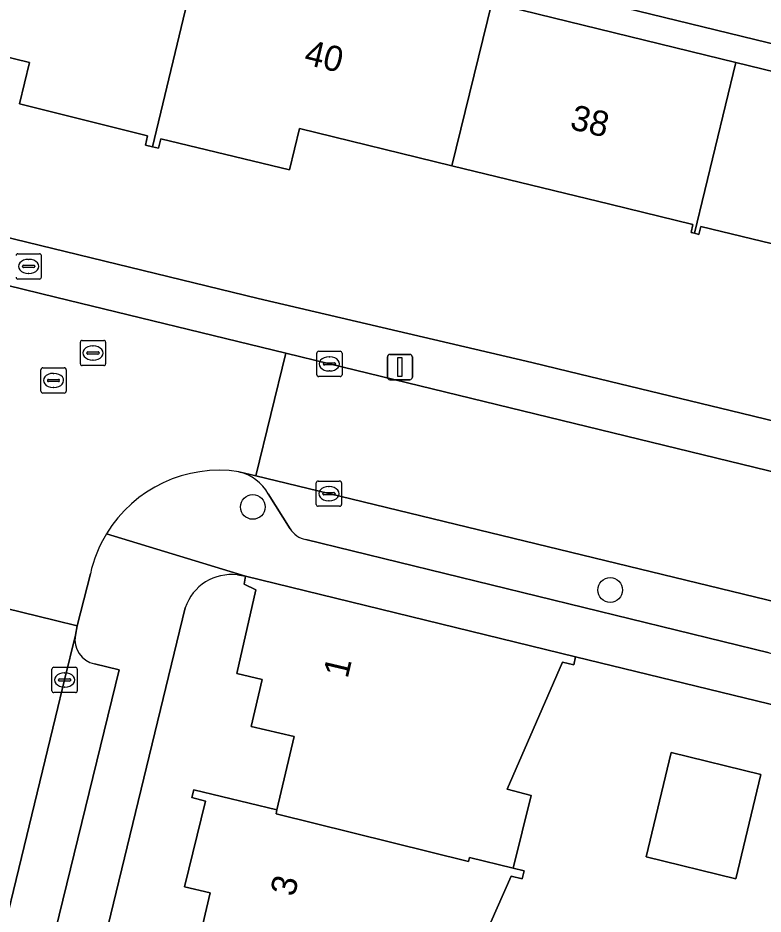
# Model space of a CAD drawing. Extents: x 163266 to 164362, y 381528 to 382286.
# Drawn here: x 163998.51 to 164028, y 382172.66 to 382208.12 of the extents above; entities that cross this region are included whole.
import ezdxf

# ---------------------------------------------------------------- set-up
doc = ezdxf.new("R2010")
doc.units = 0
for name, color, linetype in [('IMGEO_Boom', 7, 'Continuous'), ('IMGEO_Brandkraan', 7, 'Continuous'), ('IMGEO_Erf', 7, 'Continuous'), ('IMGEO_Kolk', 7, 'Continuous'), ('IMGEO_Lichtmast', 7, 'Continuous'), ('IMGEO_Loofbos', 7, 'Continuous'), ('IMGEO_Muur', 7, 'Continuous'), ('IMGEO_Pand', 7, 'Continuous'), ('IMGEO_Pand_nummerreeks', 7, 'Continuous'), ('IMGEO_Parkeervlak_open', 7, 'Continuous'), ('IMGEO_Rijbaan_lokaal_open', 7, 'Continuous'), ('IMGEO_Rioolput', 7, 'Continuous'), ('IMGEO_Voetpad_open', 7, 'Continuous')]:
    doc.layers.add(name, color=color, linetype=linetype)

msp = doc.modelspace()

# ---------------------------------------------------------------- linework, layer by layer
at = {"layer": 'IMGEO_Boom'}
for centre in [(164007.807, 382188.77), (164021.95, 382185.483)]:
    msp.add_circle(centre, 0.489, dxfattribs=at)
at = {"layer": 'IMGEO_Brandkraan'}
for p, q in [((163998.511, 382198.788), (163999.363, 382198.788)), ((163998.924, 382198.568), (163998.949, 382198.568)), ((163999.437, 382198.714), (163999.437, 382197.862)), ((163998.695, 382198.282), (163998.695, 382198.294)), ((163999.133, 382198.245), (163998.735, 382198.245)), ((163998.738, 382198.331), (163999.136, 382198.331)), ((163999.179, 382198.294), (163999.179, 382198.282)), ((163999.363, 382197.788), (163998.511, 382197.788)), ((163998.947, 382198.008), (163998.922, 382198.008))]:
    msp.add_line(p, q, dxfattribs=at)
for points in [[(163998.511, 382198.788), (163999.363, 382198.788)], [(163999.437, 382198.714), (163999.437, 382197.862)], [(163999.363, 382197.788), (163998.511, 382197.788)]]:
    msp.add_lwpolyline(points, dxfattribs=at)
for centre, radius, start, end in [((163998.513, 382198.712), 0.0765, 91.552, 178.448), ((163998.513, 382198.712), 0.0765, 91.552, 178.448), ((163999.361, 382198.712), 0.0765, 1.552, 88.448), ((163999.361, 382198.712), 0.0765, 1.552, 88.448), ((163998.735, 382198.291), 0.0403, 85.8775, 175.7526), ((163998.732, 382198.281), 0.0366, 178.938, 274.7102), ((163999.136, 382198.288), 0.043, 264.8664, 352.4533), ((163999.14, 382198.293), 0.0386, 1.7309, 96.639), ((163998.513, 382197.864), 0.0765, 181.552, 268.448), ((163998.513, 382197.864), 0.0765, 181.552, 268.448), ((163999.361, 382197.864), 0.0765, 271.552, 358.448), ((163999.361, 382197.864), 0.0765, 271.552, 358.448)]:
    msp.add_arc(centre, radius, start, end, dxfattribs=at)
for centre, major_axis, ratio, start_param, end_param in [((163998.923, 382198.288), (-0.387, 0.002), 0.722429, 4.712389, 7.853982), ((163998.948, 382198.288), (-0.39, 0.002), 0.717154, 1.570796, 4.712389)]:
    msp.add_ellipse(centre, major_axis=major_axis, ratio=ratio, start_param=start_param, end_param=end_param, dxfattribs=at)
at = {"layer": 'IMGEO_Erf'}
for points in [[(164134.264, 382181.264), (164033.312, 382205.891), (164000, 382214.018), (163852.505, 382250)], [(163933.121, 382229.239), (163944.503, 382226.463), (163955.906, 382223.681), (163965.552, 382221.329), (163975.216, 382218.972), (163984.873, 382216.624), (163994.487, 382214.272), (164000, 382212.927), (164005.87, 382211.495), (164017.273, 382208.714), (164026.918, 382206.362), (164036.553, 382204.012), (164046.218, 382201.655), (164055.863, 382199.302), (164067.246, 382196.526)], [(163935.971, 382214.573), (163946.731, 382211.952), (163957.504, 382209.43), (163958.965, 382209.088), (163965.796, 382207.433), (163967.253, 382207.075), (163976.823, 382204.721), (163978.28, 382204.363), (163985.122, 382202.707), (163997.333, 382199.623), (164008.014, 382197.021), (164009.651, 382196.637), (164018.856, 382194.48), (164020.313, 382194.125), (164027.135, 382192.479), (164028.592, 382192.123), (164038.165, 382189.784), (164039.622, 382189.428), (164046.455, 382187.759), (164047.909, 382187.392), (164058.705, 382184.67), (164069.384, 382182.068)], [(164028.752, 382199.085), (164025.538, 382199.869), (164025.461, 382199.557), (164025.282, 382199.601), (164025.149, 382199.633), (164025.225, 382199.944), (164021.934, 382200.747), (164015.677, 382202.273), (164009.654, 382203.742), (164009.255, 382202.107), (164004.163, 382203.337), (164004.081, 382202.966), (164003.831, 382203.026), (164003.561, 382203.091), (164003.643, 382203.462), (164000, 382204.363), (163998.571, 382204.716), (163998.97, 382206.357), (163992.963, 382207.819)], [(164005.681, 382171.642), (164006.125, 382173.498), (164005.109, 382173.741), (164005.93, 382177.131), (164005.39, 382177.273), (164005.468, 382177.575), (164008.762, 382176.779), (164009.448, 382179.683), (164007.743, 382180.087), (164008.182, 382181.939), (164007.169, 382182.179), (164007.93, 382185.491), (164007.459, 382185.714), (164007.521, 382186.025), (164007.2, 382186.077)], [(164005.136, 382184.782), (164000, 382163.638)], [(164039.275, 382172.395), (164039.608, 382177.876), (164039.171, 382177.983), (164039.249, 382178.295), (164020.573, 382182.844), (164020.506, 382182.524), (164020.069, 382182.631), (164017.879, 382177.606), (164018.818, 382177.357), (164018.108, 382174.473), (164018.543, 382174.366), (164018.466, 382174.055), (164018.029, 382174.164), (164015.811, 382169.146)]]:
    msp.add_lwpolyline(points, dxfattribs=at)
msp.add_lwpolyline([(164023.379, 382174.93), (164024.37, 382179.053), (164027.918, 382178.178), (164026.927, 382174.055)], close=True, dxfattribs=at)
msp.add_arc((164006.954, 382184.177), 1.916, 82.628, 161.5822, dxfattribs=at)
at = {"layer": 'IMGEO_Kolk'}
for p, q in [((164010.414, 382194.93), (164011.266, 382194.93)), ((164010.339, 382194.004), (164010.339, 382194.856)), ((164010.827, 382194.71), (164010.852, 382194.71)), ((164011.34, 382194.856), (164011.34, 382194.004)), ((164010.598, 382194.424), (164010.598, 382194.436)), ((164011.036, 382194.387), (164010.638, 382194.387)), ((164010.641, 382194.473), (164011.039, 382194.473)), ((164011.082, 382194.436), (164011.082, 382194.424)), ((164011.266, 382193.93), (164010.414, 382193.93)), ((164010.85, 382194.15), (164010.825, 382194.15)), ((164010.317, 382188.87), (164010.317, 382189.722)), ((164010.392, 382189.796), (164011.244, 382189.796)), ((164010.805, 382189.576), (164010.83, 382189.576)), ((164011.318, 382189.722), (164011.318, 382188.87)), ((164010.576, 382189.29), (164010.576, 382189.302)), ((164011.014, 382189.253), (164010.616, 382189.253)), ((164010.619, 382189.339), (164011.017, 382189.339)), ((164011.06, 382189.302), (164011.06, 382189.29)), ((164010.828, 382189.016), (164010.803, 382189.016)), ((164011.244, 382188.796), (164010.392, 382188.796)), ((163999.858, 382181.498), (163999.858, 382182.35)), ((163999.933, 382182.424), (164000.785, 382182.424)), ((164000.346, 382182.204), (164000.371, 382182.204)), ((164000.859, 382182.35), (164000.859, 382181.498)), ((164000.117, 382181.918), (164000.117, 382181.93)), ((164000.555, 382181.881), (164000.157, 382181.881)), ((164000.16, 382181.967), (164000.558, 382181.967)), ((164000.601, 382181.93), (164000.601, 382181.918)), ((164000.785, 382181.424), (163999.933, 382181.424)), ((164000.369, 382181.644), (164000.344, 382181.644))]:
    msp.add_line(p, q, dxfattribs=at)
for points in [[(164010.414, 382194.93), (164011.266, 382194.93)], [(164010.339, 382194.004), (164010.339, 382194.856)], [(164011.34, 382194.856), (164011.34, 382194.004)], [(164011.266, 382193.93), (164010.414, 382193.93)], [(164010.317, 382188.87), (164010.317, 382189.722)], [(164010.392, 382189.796), (164011.244, 382189.796)], [(164011.318, 382189.722), (164011.318, 382188.87)], [(164011.244, 382188.796), (164010.392, 382188.796)], [(163999.858, 382181.498), (163999.858, 382182.35)], [(163999.933, 382182.424), (164000.785, 382182.424)], [(164000.859, 382182.35), (164000.859, 382181.498)], [(164000.785, 382181.424), (163999.933, 382181.424)]]:
    msp.add_lwpolyline(points, dxfattribs=at)
for centre, radius, start, end in [((164010.416, 382194.854), 0.0765, 91.552, 178.448), ((164010.416, 382194.854), 0.0765, 91.552, 178.448), ((164011.264, 382194.854), 0.0765, 1.552, 88.448), ((164011.264, 382194.854), 0.0765, 1.552, 88.448), ((164010.638, 382194.433), 0.0403, 85.8775, 175.7526), ((164010.635, 382194.423), 0.0366, 178.938, 274.7102), ((164011.039, 382194.43), 0.043, 264.8664, 352.4533), ((164011.043, 382194.435), 0.0386, 1.7309, 96.639), ((164010.416, 382194.006), 0.0765, 181.552, 268.448), ((164010.416, 382194.006), 0.0765, 181.552, 268.448), ((164011.264, 382194.006), 0.0765, 271.552, 358.448), ((164011.264, 382194.006), 0.0765, 271.552, 358.448), ((164010.394, 382189.72), 0.0765, 91.552, 178.448), ((164010.394, 382189.72), 0.0765, 91.552, 178.448), ((164011.242, 382189.72), 0.0765, 1.552, 88.448), ((164011.242, 382189.72), 0.0765, 1.552, 88.448), ((164010.616, 382189.299), 0.0403, 85.8775, 175.7526), ((164010.613, 382189.289), 0.0366, 178.938, 274.7102), ((164011.017, 382189.296), 0.043, 264.8664, 352.4533), ((164011.021, 382189.301), 0.0386, 1.7309, 96.639), ((164010.394, 382188.872), 0.0765, 181.552, 268.448), ((164010.394, 382188.872), 0.0765, 181.552, 268.448), ((164011.242, 382188.872), 0.0765, 271.552, 358.448), ((164011.242, 382188.872), 0.0765, 271.552, 358.448), ((163999.935, 382182.348), 0.0765, 91.552, 178.448), ((163999.935, 382182.348), 0.0765, 91.552, 178.448), ((164000.783, 382182.348), 0.0765, 1.552, 88.448), ((164000.783, 382182.348), 0.0765, 1.552, 88.448), ((164000.157, 382181.927), 0.0403, 85.8775, 175.7526), ((164000.154, 382181.917), 0.0366, 178.938, 274.7102), ((164000.558, 382181.924), 0.043, 264.8664, 352.4533), ((164000.562, 382181.929), 0.0386, 1.7309, 96.639), ((163999.935, 382181.5), 0.0765, 181.552, 268.448), ((163999.935, 382181.5), 0.0765, 181.552, 268.448), ((164000.783, 382181.5), 0.0765, 271.552, 358.448), ((164000.783, 382181.5), 0.0765, 271.552, 358.448)]:
    msp.add_arc(centre, radius, start, end, dxfattribs=at)
for centre, major_axis, ratio, start_param, end_param in [((164010.826, 382194.43), (-0.387, 0.002), 0.722429, 4.712389, 7.853982), ((164010.851, 382194.43), (-0.39, 0.002), 0.717154, 1.570796, 4.712389), ((164010.804, 382189.296), (-0.387, 0.002), 0.722429, 4.712389, 7.853982), ((164010.829, 382189.296), (-0.39, 0.002), 0.717154, 1.570796, 4.712389), ((164000.345, 382181.924), (-0.387, 0.002), 0.722429, 4.712389, 7.853982), ((164000.37, 382181.924), (-0.39, 0.002), 0.717154, 1.570796, 4.712389)]:
    msp.add_ellipse(centre, major_axis=major_axis, ratio=ratio, start_param=start_param, end_param=end_param, dxfattribs=at)
at = {"layer": 'IMGEO_Lichtmast'}
for p, q in [((164013.131, 382193.904), (164013.131, 382194.704)), ((164013.131, 382194.704), (164013.131, 382193.904)), ((164013.231, 382194.804), (164014.021, 382194.804)), ((164014.021, 382194.804), (164013.231, 382194.804)), ((164014.121, 382194.704), (164014.121, 382193.904)), ((164014.121, 382193.904), (164014.121, 382194.704)), ((164014.021, 382193.804), (164013.231, 382193.804)), ((164013.231, 382193.804), (164014.021, 382193.804))]:
    msp.add_line(p, q, dxfattribs=at)
msp.add_lwpolyline([(164013.551, 382194.679), (164013.701, 382194.679), (164013.701, 382193.929), (164013.551, 382193.929), (164013.551, 382194.679)], dxfattribs=at)
for centre, start, end in [((164013.231, 382194.704), 90, 180), ((164013.231, 382194.704), 90, 180), ((164014.021, 382194.704), 0, 90), ((164014.021, 382194.704), 360, 90), ((164013.231, 382193.904), 180, 270), ((164013.231, 382193.904), 180, 270), ((164014.021, 382193.904), 270, 0), ((164014.021, 382193.904), 270, 0)]:
    msp.add_arc(centre, 0.1, start, end, dxfattribs=at)
at = {"layer": 'IMGEO_Loofbos'}
msp.add_lwpolyline([(163817.409, 382251.574), (163819.3, 382251.045), (163819.962, 382253.749), (163820.909, 382257.71), (163830.652, 382255.331), (163852.505, 382250), (164000, 382214.018), (164033.312, 382205.891), (164134.264, 382181.264), (164140.582, 382179.712)], dxfattribs=at)
at = {"layer": 'IMGEO_Muur'}
for points in [[(164009.651, 382196.637), (164008.014, 382197.021)], [(164018.856, 382194.48), (164009.651, 382196.637)], [(164039.249, 382178.295), (164020.573, 382182.844)]]:
    msp.add_lwpolyline(points, dxfattribs=at)
at = {"layer": 'IMGEO_Pand'}
for points in [[(164005.87, 382211.495), (164000, 382212.927), (163994.487, 382214.272), (163992.963, 382207.819), (163998.97, 382206.357), (163998.571, 382204.716), (164000, 382204.363), (164003.643, 382203.462), (164003.561, 382203.091), (164003.831, 382203.026)], [(164005.87, 382211.495), (164003.831, 382203.026), (164004.081, 382202.966), (164004.163, 382203.337), (164009.255, 382202.107), (164009.654, 382203.742), (164015.677, 382202.273), (164017.273, 382208.714)], [(164017.273, 382208.714), (164015.677, 382202.273), (164021.934, 382200.747), (164025.225, 382199.944), (164025.149, 382199.633), (164025.282, 382199.601), (164026.918, 382206.362)], [(164035.002, 382197.561), (164036.553, 382204.012), (164026.918, 382206.362), (164025.282, 382199.601), (164025.461, 382199.557), (164025.538, 382199.869), (164028.752, 382199.085)], [(164020.069, 382182.631), (164020.506, 382182.524), (164020.573, 382182.844), (164007.521, 382186.025), (164007.459, 382185.714), (164007.93, 382185.491), (164007.169, 382182.179), (164008.182, 382181.939), (164007.743, 382180.087), (164009.448, 382179.683), (164008.762, 382176.779), (164008.725, 382176.623), (164016.34, 382174.745), (164016.378, 382174.9), (164018.108, 382174.473), (164018.818, 382177.357), (164017.879, 382177.606)], [(164023.379, 382174.93), (164026.927, 382174.055), (164027.918, 382178.178), (164024.37, 382179.053)], [(164018.029, 382174.164), (164018.466, 382174.055), (164018.543, 382174.366), (164018.108, 382174.473), (164016.378, 382174.9), (164016.34, 382174.745), (164008.725, 382176.623), (164008.762, 382176.779), (164005.468, 382177.575), (164005.39, 382177.273), (164005.93, 382177.131), (164005.109, 382173.741), (164006.125, 382173.498), (164005.681, 382171.642), (164007.391, 382171.233), (164006.695, 382168.321), (164006.658, 382168.165), (164014.268, 382166.291), (164014.306, 382166.446), (164015.014, 382169.341), (164015.811, 382169.146)]]:
    msp.add_lwpolyline(points, close=True, dxfattribs=at)
at = {"layer": 'IMGEO_Parkeervlak_open'}
for points in [[(164053.294, 382178.917), (164051.662, 382179.351), (164028.586, 382184.982), (164010.818, 382189.298), (164007.933, 382190.004), (164007.259, 382190.162)], [(164008.418, 382189.29), (164009.286, 382187.905)], [(164009.899, 382187.477), (164028.244, 382182.998), (164050.035, 382177.688)], [(164000.785, 382183.699), (164000.358, 382181.925), (164000, 382180.452), (163996.467, 382165.917), (163996.272, 382165.101), (163998.191, 382164.613), (164000, 382172.02), (164002.517, 382182.327), (164001.548, 382182.559)]]:
    msp.add_lwpolyline(points, dxfattribs=at)
for centre, radius, start, end in [((164006.838, 382188.396), 1.816, 29.5042, 76.5822), ((164010.083, 382188.394), 0.935, 211.5193, 258.6347), ((164001.748, 382183.518), 0.98, 169.3828, 258.2058)]:
    msp.add_arc(centre, radius, start, end, dxfattribs=at)
at = {"layer": 'IMGEO_Rijbaan_lokaal_open'}
for points in [[(164009.119, 382194.852), (164000, 382197.076), (163993.571, 382198.644), (163992.414, 382193.784), (163993.144, 382193.625)], [(164007.259, 382190.162), (164007.933, 382190.004), (164009.119, 382194.852)], [(163996.424, 382187.117), (163995.998, 382185.255), (164000, 382184.28), (164000.857, 382184.071), (164001.377, 382186.118)]]:
    msp.add_lwpolyline(points, dxfattribs=at)
for points in [[(164053.294, 382178.917), (164054.512, 382183.806), (164051.633, 382184.501), (164030.724, 382189.597), (164010.84, 382194.429), (164009.119, 382194.852), (164007.933, 382190.004), (164010.818, 382189.298), (164028.586, 382184.982), (164051.662, 382179.351)], [(163987.167, 382149.079), (163992.073, 382147.878), (163992.131, 382148.084), (163993.185, 382152.428), (163994.157, 382156.433), (163996.272, 382165.101), (163996.467, 382165.917), (164000, 382180.452), (164000.358, 382181.925), (164000.785, 382183.699), (164000.857, 382184.071), (164000, 382184.28), (163995.998, 382185.255), (163995.905, 382184.866), (163995.534, 382183.397), (163991.629, 382167.364), (163991.364, 382166.35)]]:
    msp.add_lwpolyline(points, close=True, dxfattribs=at)
for centre, radius, start, end in [((164006.474, 382185.004), 5.217, 81.3447, 148.7584), ((164006.471, 382185.006), 5.214, 148.7619, 167.685)]:
    msp.add_arc(centre, radius, start, end, dxfattribs=at)
at = {"layer": 'IMGEO_Rioolput'}
for p, q in [((164000.981, 382194.436), (164000.981, 382195.288)), ((164001.056, 382195.362), (164001.908, 382195.362)), ((164001.982, 382195.288), (164001.982, 382194.436)), ((164001.24, 382194.856), (164001.24, 382194.868)), ((164001.283, 382194.905), (164001.681, 382194.905)), ((164001.469, 382195.142), (164001.494, 382195.142)), ((164001.724, 382194.868), (164001.724, 382194.856)), ((164001.678, 382194.819), (164001.28, 382194.819)), ((164001.492, 382194.582), (164001.467, 382194.582)), ((163999.419, 382193.348), (163999.419, 382194.2)), ((163999.494, 382194.274), (164000.346, 382194.274)), ((164000.42, 382194.2), (164000.42, 382193.348)), ((164001.908, 382194.362), (164001.056, 382194.362)), ((163999.721, 382193.817), (164000.119, 382193.817)), ((163999.907, 382194.054), (163999.932, 382194.054)), ((163999.678, 382193.768), (163999.678, 382193.78)), ((164000.116, 382193.731), (163999.718, 382193.731)), ((163999.93, 382193.494), (163999.905, 382193.494)), ((164000.162, 382193.78), (164000.162, 382193.768)), ((164000.346, 382193.274), (163999.494, 382193.274))]:
    msp.add_line(p, q, dxfattribs=at)
for points in [[(164000.981, 382194.436), (164000.981, 382195.288)], [(164001.056, 382195.362), (164001.908, 382195.362)], [(164001.982, 382195.288), (164001.982, 382194.436)], [(163999.419, 382193.348), (163999.419, 382194.2)], [(163999.494, 382194.274), (164000.346, 382194.274)], [(164000.42, 382194.2), (164000.42, 382193.348)], [(164001.908, 382194.362), (164001.056, 382194.362)], [(164000.346, 382193.274), (163999.494, 382193.274)]]:
    msp.add_lwpolyline(points, dxfattribs=at)
for centre, radius, start, end in [((164001.058, 382195.286), 0.0765, 91.552, 178.448), ((164001.058, 382195.286), 0.0765, 91.552, 178.448), ((164001.906, 382195.286), 0.0765, 1.552, 88.448), ((164001.906, 382195.286), 0.0765, 1.552, 88.448), ((164001.28, 382194.865), 0.0403, 85.8775, 175.7526), ((164001.685, 382194.867), 0.0386, 1.7309, 96.639), ((164001.277, 382194.855), 0.0366, 178.938, 274.7102), ((164001.681, 382194.862), 0.043, 264.8664, 352.4533), ((163999.496, 382194.198), 0.0765, 91.552, 178.448), ((163999.496, 382194.198), 0.0765, 91.552, 178.448), ((164000.344, 382194.198), 0.0765, 1.552, 88.448), ((164000.344, 382194.198), 0.0765, 1.552, 88.448), ((164001.058, 382194.438), 0.0765, 181.552, 268.448), ((164001.058, 382194.438), 0.0765, 181.552, 268.448), ((164001.906, 382194.438), 0.0765, 271.552, 358.448), ((164001.906, 382194.438), 0.0765, 271.552, 358.448), ((163999.718, 382193.777), 0.0403, 85.8775, 175.7526), ((164000.123, 382193.779), 0.0386, 1.7309, 96.639), ((163999.715, 382193.767), 0.0366, 178.938, 274.7102), ((164000.119, 382193.774), 0.043, 264.8664, 352.4533), ((163999.496, 382193.35), 0.0765, 181.552, 268.448), ((163999.496, 382193.35), 0.0765, 181.552, 268.448), ((164000.344, 382193.35), 0.0765, 271.552, 358.448), ((164000.344, 382193.35), 0.0765, 271.552, 358.448)]:
    msp.add_arc(centre, radius, start, end, dxfattribs=at)
for centre, major_axis, ratio, start_param, end_param in [((164001.468, 382194.862), (-0.387, 0.002), 0.722429, 4.712389, 7.853982), ((164001.493, 382194.862), (-0.39, 0.002), 0.717154, 1.570796, 4.712389), ((163999.906, 382193.774), (-0.387, 0.002), 0.722429, 4.712389, 7.853982), ((163999.931, 382193.774), (-0.39, 0.002), 0.717154, 1.570796, 4.712389)]:
    msp.add_ellipse(centre, major_axis=major_axis, ratio=ratio, start_param=start_param, end_param=end_param, dxfattribs=at)
at = {"layer": 'IMGEO_Voetpad_open'}
for points in [[(163932.888, 382213.459), (163947.637, 382209.835), (163951.868, 382208.832), (163970.464, 382204.278), (163992.893, 382198.806), (163993.571, 382198.644), (164000, 382197.076), (164009.119, 382194.852), (164010.84, 382194.429), (164030.724, 382189.597), (164051.633, 382184.501), (164054.512, 382183.806), (164071.318, 382179.688), (164074.461, 382178.912), (164093.411, 382174.302), (164114.312, 382169.171), (164121.017, 382167.561), (164121.171, 382168.134)], [(164120.079, 382169.717), (164107.813, 382172.789), (164100.999, 382174.463), (164099.541, 382174.816), (164089.97, 382177.138), (164088.512, 382177.491), (164081.698, 382179.165), (164080.238, 382179.509), (164069.384, 382182.068), (164058.705, 382184.67), (164047.909, 382187.392), (164046.455, 382187.759), (164039.622, 382189.428), (164038.165, 382189.784), (164028.592, 382192.123), (164027.135, 382192.479), (164020.313, 382194.125), (164018.856, 382194.48), (164009.651, 382196.637), (164008.014, 382197.021), (163997.333, 382199.623)], [(164009.286, 382187.905), (164008.418, 382189.29)], [(164002.013, 382187.71), (164007.521, 382186.025), (164020.573, 382182.844), (164039.249, 382178.295), (164052.312, 382175.11), (164052.486, 382175.086), (164057.92, 382173.922)], [(164007.2, 382186.077), (164007.521, 382186.025), (164002.013, 382187.71)], [(164028.244, 382182.998), (164009.899, 382187.477)], [(164001.377, 382186.118), (164000.857, 382184.071), (164000.785, 382183.699)], [(163988.373, 382117.903), (163990.325, 382125.944), (163991.266, 382129.819), (163997.423, 382155.335), (163997.504, 382155.67), (163996.065, 382156.032), (163997.432, 382161.663), (163999.404, 382161.184), (164000, 382163.638), (164005.136, 382184.782)], [(164001.548, 382182.559), (164002.517, 382182.327), (164000, 382172.02), (163998.191, 382164.613), (163996.272, 382165.101), (163994.157, 382156.433), (163993.185, 382152.428), (163994.78, 382152.018), (163993.661, 382147.394), (163991.566, 382138.736), (163990.91, 382136.027), (163989.485, 382130.141), (163988.127, 382124.539), (163986.505, 382117.847), (163986.458, 382117.654)]]:
    msp.add_lwpolyline(points, dxfattribs=at)
for centre, radius, start, end in [((164006.474, 382185.004), 5.217, 81.3447, 148.7584), ((164006.838, 382188.396), 1.816, 29.5042, 76.5822), ((164010.083, 382188.394), 0.935, 211.5193, 258.6347), ((164006.471, 382185.006), 5.214, 148.7619, 167.685), ((164006.954, 382184.177), 1.916, 82.628, 161.5822), ((164001.748, 382183.518), 0.98, 169.3828, 258.2058)]:
    msp.add_arc(centre, radius, start, end, dxfattribs=at)

# ---------------------------------------------------------------- texts
at = {"layer": 'IMGEO_Pand_nummerreeks'}
for s, rotation, p in [('40', 346.2924, (164009.794, 382206.302)), ('38', 346.2924, (164020.315, 382203.736)), ('1', 76.6675, (164011.557, 382181.954)), ('3', 76.5472, (164009.455, 382173.316))]:
    msp.add_text(s, height=1, rotation=rotation, dxfattribs=at).set_placement(p)

doc.saveas('drawing.dxf')
